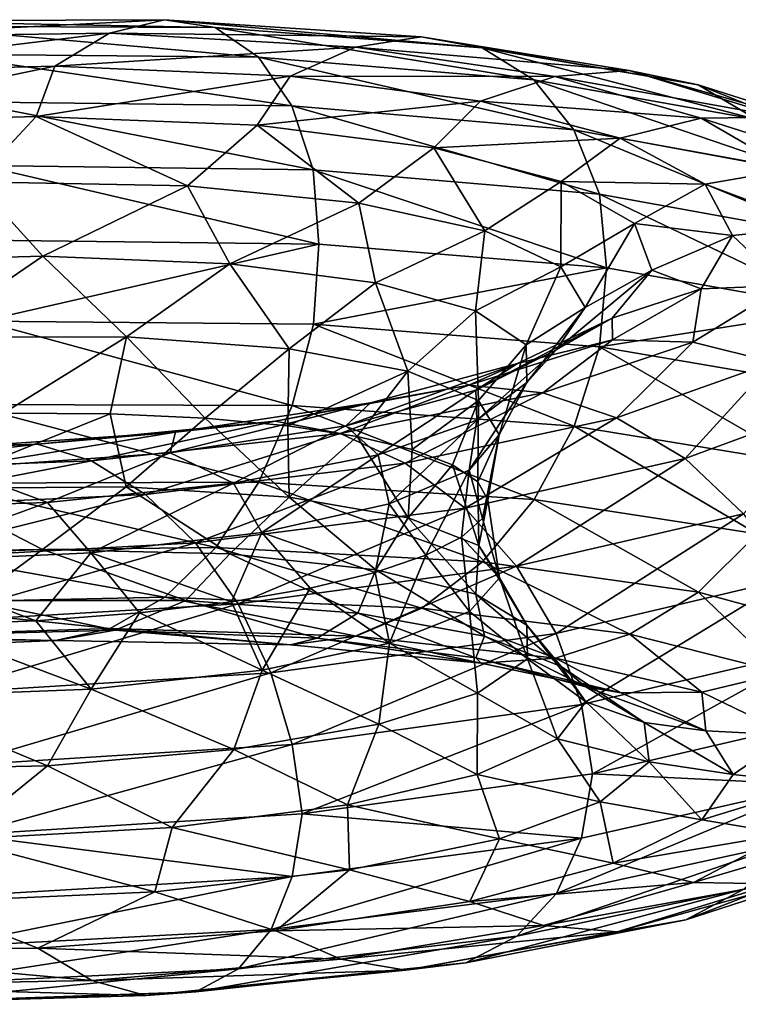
# Model space of a CAD drawing. Header units: metres. Extents: x -109 to 109, y -452 to 89.
# Tile 335 of 656: x 9.61 to 15.58, y -131.8 to -123.62. Entities that reach past the tile are written whole.
import ezdxf

# ---------------------------------------------------------------- set-up
doc = ezdxf.new("R2010")
doc.units = ezdxf.units.M
doc.layers.add('solid_K244270000C71_000_01', color=7, linetype='CONTINUOUS')

msp = doc.modelspace()

# ---------------------------------------------------------------- linework, layer by layer
at = {"layer": 'solid_K244270000C71_000_01'}
for points in [[(7.989705, -123.768234, 873.507446), (8.34089, -123.633713, 874.120483), (10.812059, -123.624077, 872.30304)], [(10.356828, -123.736084, 871.757751), (7.989705, -123.768234, 873.507446), (10.812059, -123.624077, 872.30304)], [(10.812059, -123.624077, 872.30304), (8.34089, -123.633713, 874.120483), (11.234487, -123.68808, 872.871277)], [(8.34089, -123.633713, 874.120483), (8.666769, -123.678452, 874.751648), (11.234487, -123.68808, 872.871277)], [(10.356828, -123.736084, 871.757751), (10.812059, -123.624077, 872.30304), (12.945612, -123.767754, 870.105774)], [(10.812059, -123.624077, 872.30304), (11.234487, -123.68808, 872.871277), (13.451397, -123.856522, 870.59613)], [(12.945612, -123.767754, 870.105774), (10.812059, -123.624077, 872.30304), (13.451397, -123.856522, 870.59613)], [(10.356828, -123.736084, 871.757751), (9.901761, -124.008949, 871.272461), (7.638646, -124.065018, 872.954407)], [(10.356828, -123.736084, 871.757751), (7.638646, -124.065018, 872.954407), (7.989705, -123.768234, 873.507446)], [(8.666769, -123.678452, 874.751648), (8.944007, -123.911217, 875.359436), (11.593863, -123.935265, 873.425476)], [(11.234487, -123.68808, 872.871277), (8.666769, -123.678452, 874.751648), (11.593863, -123.935265, 873.425476)], [(12.400549, -123.850967, 869.644226), (9.901761, -124.008949, 871.272461), (10.356828, -123.736084, 871.757751)], [(12.400549, -123.850967, 869.644226), (10.356828, -123.736084, 871.757751), (12.945612, -123.767754, 870.105774)], [(11.234487, -123.68808, 872.871277), (11.593863, -123.935265, 873.425476), (13.88169, -124.122383, 871.083862)], [(13.451397, -123.856522, 870.59613), (11.234487, -123.68808, 872.871277), (13.88169, -124.122383, 871.083862)], [(12.400549, -123.850967, 869.644226), (12.945612, -123.767754, 870.105774), (14.672877, -124.045753, 867.589294)], [(12.945612, -123.767754, 870.105774), (13.451397, -123.856522, 870.59613), (15.246146, -124.164093, 867.989197)], [(14.672877, -124.045753, 867.589294), (12.945612, -123.767754, 870.105774), (15.246146, -124.164093, 867.989197)], [(8.944007, -123.911217, 875.359436), (9.157751, -124.307671, 875.906067), (11.870933, -124.340607, 873.930725)], [(11.593863, -123.935265, 873.425476), (8.944007, -123.911217, 875.359436), (11.870933, -124.340607, 873.930725)], [(12.400549, -123.850967, 869.644226), (11.855683, -124.093346, 869.242615), (9.901761, -124.008949, 871.272461)], [(14.055089, -124.094666, 867.224915), (11.855683, -124.093346, 869.242615), (12.400549, -123.850967, 869.644226)], [(14.055089, -124.094666, 867.224915), (12.400549, -123.850967, 869.644226), (14.672877, -124.045753, 867.589294)], [(13.451397, -123.856522, 870.59613), (13.88169, -124.122383, 871.083862), (15.73385, -124.452393, 868.399597)], [(15.246146, -124.164093, 867.989197), (13.451397, -123.856522, 870.59613), (15.73385, -124.452393, 868.399597)], [(11.593863, -123.935265, 873.425476), (11.870933, -124.340607, 873.930725), (14.213433, -124.539406, 871.537598)], [(13.88169, -124.122383, 871.083862), (11.593863, -123.935265, 873.425476), (14.213433, -124.539406, 871.537598)], [(7.600089, -124.489326, 872.319031), (7.638646, -124.065018, 872.954407), (9.901761, -124.008949, 871.272461)], [(9.745215, -124.42749, 870.644287), (7.600089, -124.489326, 872.319031), (9.901761, -124.008949, 871.272461)], [(9.745215, -124.42749, 870.644287), (9.901761, -124.008949, 871.272461), (11.855683, -124.093346, 869.242615)], [(14.055089, -124.094666, 867.224915), (14.672877, -124.045753, 867.589294), (15.942776, -124.432686, 864.828674)], [(14.672877, -124.045753, 867.589294), (15.246146, -124.164093, 867.989197), (16.56566, -124.584534, 865.12854)], [(15.942776, -124.432686, 864.828674), (14.672877, -124.045753, 867.589294), (16.56566, -124.584534, 865.12854)], [(11.581921, -124.499451, 868.63855), (9.745215, -124.42749, 870.644287), (11.855683, -124.093346, 869.242615)], [(11.581921, -124.499451, 868.63855), (11.855683, -124.093346, 869.242615), (13.437525, -124.300797, 866.920227)], [(14.055089, -124.094666, 867.224915), (13.437525, -124.300797, 866.920227), (11.855683, -124.093346, 869.242615)], [(15.27152, -124.442825, 864.571777), (13.437525, -124.300797, 866.920227), (14.055089, -124.094666, 867.224915)], [(13.88169, -124.122383, 871.083862), (14.213433, -124.539406, 871.537598), (16.109858, -124.883583, 868.793274)], [(15.73385, -124.452393, 868.399597), (13.88169, -124.122383, 871.083862), (16.109858, -124.883583, 868.793274)], [(15.27152, -124.442825, 864.571777), (14.055089, -124.094666, 867.224915), (15.942776, -124.432686, 864.828674)], [(15.246146, -124.164093, 867.989197), (15.73385, -124.452393, 868.399597), (17.095573, -124.898323, 865.453308)], [(16.56566, -124.584534, 865.12854), (15.246146, -124.164093, 867.989197), (17.095573, -124.898323, 865.453308)], [(9.157751, -124.307671, 875.906067), (9.295281, -124.834389, 876.354553), (12.049211, -124.87027, 874.352478)], [(11.870933, -124.340607, 873.930725), (9.157751, -124.307671, 875.906067), (12.049211, -124.87027, 874.352478)], [(13.051172, -124.687477, 866.357849), (11.581921, -124.499451, 868.63855), (13.437525, -124.300797, 866.920227)], [(13.051172, -124.687477, 866.357849), (13.437525, -124.300797, 866.920227), (14.600507, -124.608063, 864.374146)], [(15.27152, -124.442825, 864.571777), (14.600507, -124.608063, 864.374146), (13.437525, -124.300797, 866.920227)], [(11.870933, -124.340607, 873.930725), (12.049211, -124.87027, 874.352478), (14.426891, -125.073227, 871.925842)], [(14.213433, -124.539406, 871.537598), (11.870933, -124.340607, 873.930725), (14.426891, -125.073227, 871.925842)], [(9.238918, -124.970169, 870.517395), (7.600089, -124.489326, 872.319031), (9.745215, -124.42749, 870.644287)], [(11.00293, -125.004066, 868.633972), (9.238918, -124.970169, 870.517395), (9.745215, -124.42749, 870.644287)], [(11.00293, -125.004066, 868.633972), (9.745215, -124.42749, 870.644287), (11.581921, -124.499451, 868.63855)], [(16.008253, -124.868843, 861.76001), (14.600507, -124.608063, 864.374146), (15.27152, -124.442825, 864.571777)], [(15.27152, -124.442825, 864.571777), (15.942776, -124.432686, 864.828674), (16.711893, -124.900795, 861.902649)], [(16.008253, -124.868843, 861.76001), (15.27152, -124.442825, 864.571777), (16.711893, -124.900795, 861.902649)], [(12.428777, -125.147263, 866.489075), (11.00293, -125.004066, 868.633972), (11.581921, -124.499451, 868.63855)], [(12.428777, -125.147263, 866.489075), (11.581921, -124.499451, 868.63855), (13.051172, -124.687477, 866.357849)], [(14.213433, -124.539406, 871.537598), (14.426891, -125.073227, 871.925842), (16.351795, -125.422668, 869.142395)], [(16.109858, -124.883583, 868.793274), (14.213433, -124.539406, 871.537598), (16.351795, -125.422668, 869.142395)], [(14.10834, -124.968582, 863.870117), (13.051172, -124.687477, 866.357849), (14.600507, -124.608063, 864.374146)], [(14.10834, -124.968582, 863.870117), (14.600507, -124.608063, 864.374146), (15.30487, -124.989731, 861.676392)], [(16.008253, -124.868843, 861.76001), (15.30487, -124.989731, 861.676392), (14.600507, -124.608063, 864.374146)], [(13.475063, -125.379059, 864.14447), (12.428777, -125.147263, 866.489075), (13.051172, -124.687477, 866.357849)], [(13.475063, -125.379059, 864.14447), (13.051172, -124.687477, 866.357849), (14.10834, -124.968582, 863.870117)], [(9.295281, -124.834389, 876.354553), (9.321997, -125.456795, 876.680908), (12.093849, -125.488121, 874.671875)], [(12.049211, -124.87027, 874.352478), (9.295281, -124.834389, 876.354553), (12.093849, -125.488121, 874.671875)], [(12.049211, -124.87027, 874.352478), (12.093849, -125.488121, 874.671875), (14.484621, -125.685883, 872.238586)], [(14.426891, -125.073227, 871.925842), (12.049211, -124.87027, 874.352478), (14.484621, -125.685883, 872.238586)], [(16.245913, -125.342354, 858.87207), (15.30487, -124.989731, 861.676392), (16.008253, -124.868843, 861.76001)], [(9.80147, -125.588409, 869.568298), (7.949234, -125.63868, 871.237488), (9.238918, -124.970169, 870.517395)], [(9.80147, -125.588409, 869.568298), (9.238918, -124.970169, 870.517395), (11.00293, -125.004066, 868.633972)], [(14.106678, -125.676888, 861.664612), (13.475063, -125.379059, 864.14447), (14.10834, -124.968582, 863.870117)], [(14.106678, -125.676888, 861.664612), (14.10834, -124.968582, 863.870117), (14.717117, -125.317642, 861.246277)], [(14.717117, -125.317642, 861.246277), (14.10834, -124.968582, 863.870117), (15.30487, -124.989731, 861.676392)], [(11.355661, -125.650887, 867.62085), (9.80147, -125.588409, 869.568298), (11.00293, -125.004066, 868.633972)], [(11.355661, -125.650887, 867.62085), (11.00293, -125.004066, 868.633972), (12.428777, -125.147263, 866.489075)], [(14.717117, -125.317642, 861.246277), (15.30487, -124.989731, 861.676392), (15.532085, -125.416801, 858.905701)], [(16.245913, -125.342354, 858.87207), (15.532085, -125.416801, 858.905701), (15.30487, -124.989731, 861.676392)], [(14.426891, -125.073227, 871.925842), (14.484621, -125.685883, 872.238586), (16.423031, -126.029953, 869.444031)], [(16.351795, -125.422668, 869.142395), (14.426891, -125.073227, 871.925842), (16.423031, -126.029953, 869.444031)], [(12.566332, -125.808716, 865.44928), (11.355661, -125.650887, 867.62085), (12.428777, -125.147263, 866.489075)], [(12.566332, -125.808716, 865.44928), (12.428777, -125.147263, 866.489075), (13.475063, -125.379059, 864.14447)], [(13.395955, -126.041458, 863.11377), (12.566332, -125.808716, 865.44928), (13.475063, -125.379059, 864.14447)], [(13.395955, -126.041458, 863.11377), (13.475063, -125.379059, 864.14447), (14.106678, -125.676888, 861.664612)], [(14.30752, -126.014992, 859.120117), (14.106678, -125.676888, 861.664612), (14.717117, -125.317642, 861.246277)], [(14.30752, -126.014992, 859.120117), (14.717117, -125.317642, 861.246277), (14.861637, -125.70607, 858.563782)], [(14.861637, -125.70607, 858.563782), (14.717117, -125.317642, 861.246277), (15.532085, -125.416801, 858.905701)], [(15.973841, -125.83123, 855.991821), (15.532085, -125.416801, 858.905701), (16.245913, -125.342354, 858.87207)], [(12.093849, -125.488121, 874.671875), (9.321997, -125.456795, 876.680908), (9.296228, -126.129684, 876.815857)], [(14.861637, -125.70607, 858.563782), (15.532085, -125.416801, 858.905701), (15.271969, -125.858597, 856.142212)], [(15.973841, -125.83123, 855.991821), (15.271969, -125.858597, 856.142212), (15.532085, -125.416801, 858.905701)], [(12.093849, -125.488121, 874.671875), (9.296228, -126.129684, 876.815857), (12.050437, -126.152901, 874.813416)], [(14.484621, -125.685883, 872.238586), (12.093849, -125.488121, 874.671875), (12.050437, -126.152901, 874.813416)], [(8.81601, -126.261284, 870.37793), (7.949234, -125.63868, 871.237488), (9.80147, -125.588409, 869.568298)], [(10.495859, -126.258362, 868.560303), (8.81601, -126.261284, 870.37793), (9.80147, -125.588409, 869.568298)], [(10.495859, -126.258362, 868.560303), (9.80147, -125.588409, 869.568298), (11.355661, -125.650887, 867.62085)], [(11.849174, -126.358772, 866.491882), (10.495859, -126.258362, 868.560303), (11.355661, -125.650887, 867.62085)], [(11.849174, -126.358772, 866.491882), (11.355661, -125.650887, 867.62085), (12.566332, -125.808716, 865.44928)], [(14.484621, -125.685883, 872.238586), (12.050437, -126.152901, 874.813416), (14.42836, -126.340515, 872.385315)], [(13.819112, -126.326408, 860.678589), (13.395955, -126.041458, 863.11377), (14.106678, -125.676888, 861.664612)], [(13.819112, -126.326408, 860.678589), (14.106678, -125.676888, 861.664612), (14.30752, -126.014992, 859.120117)], [(14.068547, -126.366211, 856.582642), (14.861637, -125.70607, 858.563782), (14.533781, -126.103935, 855.900818)], [(14.068547, -126.366211, 856.582642), (14.30752, -126.014992, 859.120117), (14.861637, -125.70607, 858.563782)], [(16.423031, -126.029953, 869.444031), (14.484621, -125.685883, 872.238586), (14.42836, -126.340515, 872.385315)], [(14.533781, -126.103935, 855.900818), (14.861637, -125.70607, 858.563782), (15.271969, -125.858597, 856.142212)], [(12.836029, -126.542709, 864.232727), (11.849174, -126.358772, 866.491882), (12.566332, -125.808716, 865.44928)], [(12.836029, -126.542709, 864.232727), (12.566332, -125.808716, 865.44928), (13.395955, -126.041458, 863.11377)], [(14.533781, -126.103935, 855.900818), (15.271969, -125.858597, 856.142212), (14.534871, -126.28389, 853.464966)], [(15.202868, -126.302788, 853.201782), (14.534871, -126.28389, 853.464966), (15.271969, -125.858597, 856.142212)], [(15.202868, -126.302788, 853.201782), (15.271969, -125.858597, 856.142212), (15.973841, -125.83123, 855.991821)], [(15.202868, -126.302788, 853.201782), (15.973841, -125.83123, 855.991821), (15.871106, -126.467651, 852.996277)], [(13.422963, -126.788605, 861.84552), (12.836029, -126.542709, 864.232727), (13.395955, -126.041458, 863.11377)], [(13.422963, -126.788605, 861.84552), (13.395955, -126.041458, 863.11377), (13.819112, -126.326408, 860.678589)], [(13.824438, -126.638336, 858.212158), (13.819112, -126.326408, 860.678589), (14.30752, -126.014992, 859.120117)], [(13.824438, -126.638336, 858.212158), (14.30752, -126.014992, 859.120117), (14.068547, -126.366211, 856.582642)], [(16.423031, -126.029953, 869.444031), (14.42836, -126.340515, 872.385315), (16.35346, -126.672363, 869.599426)], [(13.399144, -126.702858, 854.122742), (14.533781, -126.103935, 855.900818), (13.747112, -126.480797, 853.333984)], [(13.399144, -126.702858, 854.122742), (14.068547, -126.366211, 856.582642), (14.533781, -126.103935, 855.900818)], [(13.747112, -126.480797, 853.333984), (14.533781, -126.103935, 855.900818), (14.534871, -126.28389, 853.464966)], [(9.296228, -126.129684, 876.815857), (9.159523, -126.821396, 876.801208), (11.87323, -126.830063, 874.825256)], [(12.050437, -126.152901, 874.813416), (9.296228, -126.129684, 876.815857), (11.87323, -126.830063, 874.825256)], [(12.050437, -126.152901, 874.813416), (11.87323, -126.830063, 874.825256), (14.216184, -126.999451, 872.429443)], [(14.42836, -126.340515, 872.385315), (12.050437, -126.152901, 874.813416), (14.216184, -126.999451, 872.429443)], [(10.495859, -126.258362, 868.560303), (9.475622, -126.893066, 869.824341), (8.81601, -126.261284, 870.37793)], [(10.495859, -126.258362, 868.560303), (10.361822, -126.897514, 868.803162), (9.475622, -126.893066, 869.824341)], [(10.495859, -126.258362, 868.560303), (11.151193, -126.933121, 867.704224), (10.361822, -126.897514, 868.803162)], [(11.849174, -126.358772, 866.491882), (11.151193, -126.933121, 867.704224), (10.495859, -126.258362, 868.560303)], [(13.747112, -126.480797, 853.333984), (14.534871, -126.28389, 853.464966), (13.342802, -126.660843, 850.951477)], [(13.956013, -126.723671, 850.583069), (13.342802, -126.660843, 850.951477), (14.534871, -126.28389, 853.464966)], [(13.956013, -126.723671, 850.583069), (14.534871, -126.28389, 853.464966), (15.202868, -126.302788, 853.201782)], [(11.849174, -126.358772, 866.491882), (11.838449, -126.996956, 866.53418), (11.151193, -126.933121, 867.704224)], [(12.836029, -126.542709, 864.232727), (11.838449, -126.996956, 866.53418), (11.849174, -126.358772, 866.491882)], [(13.409283, -126.951256, 855.782532), (14.068547, -126.366211, 856.582642), (13.399144, -126.702858, 854.122742)], [(13.409283, -126.951256, 855.782532), (13.824438, -126.638336, 858.212158), (14.068547, -126.366211, 856.582642)], [(13.594919, -127.071785, 859.398926), (13.422963, -126.788605, 861.84552), (13.819112, -126.326408, 860.678589)], [(13.594919, -127.071785, 859.398926), (13.819112, -126.326408, 860.678589), (13.824438, -126.638336, 858.212158)], [(13.956013, -126.723671, 850.583069), (15.202868, -126.302788, 853.201782), (14.569446, -126.930374, 850.272034)], [(14.42836, -126.340515, 872.385315), (14.216184, -126.999451, 872.429443), (16.112974, -127.309906, 869.680603)], [(16.35346, -126.672363, 869.599426), (14.42836, -126.340515, 872.385315), (16.112974, -127.309906, 869.680603)], [(15.202868, -126.302788, 853.201782), (15.871106, -126.467651, 852.996277), (14.569446, -126.930374, 850.272034)], [(12.318913, -126.996735, 851.809937), (13.747112, -126.480797, 853.333984), (12.524162, -126.805725, 850.938599)], [(12.318913, -126.996735, 851.809937), (13.399144, -126.702858, 854.122742), (13.747112, -126.480797, 853.333984)], [(12.524162, -126.805725, 850.938599), (13.747112, -126.480797, 853.333984), (13.342802, -126.660843, 850.951477)], [(14.569446, -126.930374, 850.272034), (15.871106, -126.467651, 852.996277), (15.138674, -127.270424, 850.042419)], [(15.871106, -126.467651, 852.996277), (16.49119, -126.771309, 852.865051), (15.138674, -127.270424, 850.042419)], [(12.836029, -126.542709, 864.232727), (12.414091, -127.085564, 865.307007), (11.838449, -126.996956, 866.53418)], [(12.836029, -126.542709, 864.232727), (12.870535, -127.195183, 864.036499), (12.414091, -127.085564, 865.307007)], [(13.422963, -126.788605, 861.84552), (12.870535, -127.195183, 864.036499), (12.836029, -126.542709, 864.232727)], [(12.524162, -126.805725, 850.938599), (13.342802, -126.660843, 850.951477), (11.732913, -126.959366, 848.672363)], [(12.272137, -127.062401, 848.209595), (11.732913, -126.959366, 848.672363), (13.342802, -126.660843, 850.951477)], [(12.272137, -127.062401, 848.209595), (13.342802, -126.660843, 850.951477), (13.956013, -126.723671, 850.583069)], [(13.343598, -127.366318, 856.962463), (13.824438, -126.638336, 858.212158), (13.409283, -126.951256, 855.782532)], [(13.343598, -127.366318, 856.962463), (13.594919, -127.071785, 859.398926), (13.824438, -126.638336, 858.212158)], [(12.272137, -127.062401, 848.209595), (13.956013, -126.723671, 850.583069), (12.811555, -127.307404, 847.803894)], [(12.58929, -127.238731, 853.456543), (13.399144, -126.702858, 854.122742), (12.318913, -126.996735, 851.809937)], [(12.58929, -127.238731, 853.456543), (13.409283, -126.951256, 855.782532), (13.399144, -126.702858, 854.122742)], [(13.956013, -126.723671, 850.583069), (14.569446, -126.930374, 850.272034), (12.811555, -127.307404, 847.803894)], [(15.138674, -127.270424, 850.042419), (16.49119, -126.771309, 852.865051), (15.62294, -127.728477, 849.913635)], [(9.159523, -126.821396, 876.801208), (8.946478, -127.474335, 876.628235), (11.597066, -127.464645, 874.693665)], [(11.87323, -126.830063, 874.825256), (9.159523, -126.821396, 876.801208), (11.597066, -127.464645, 874.693665)], [(10.860699, -127.221115, 849.707458), (12.524162, -126.805725, 850.938599), (10.905019, -127.050011, 848.781738)], [(10.860699, -127.221115, 849.707458), (12.318913, -126.996735, 851.809937), (12.524162, -126.805725, 850.938599)], [(10.905019, -127.050011, 848.781738), (12.524162, -126.805725, 850.938599), (11.732913, -126.959366, 848.672363)], [(11.87323, -126.830063, 874.825256), (11.597066, -127.464645, 874.693665), (13.885524, -127.610901, 872.348511)], [(14.216184, -126.999451, 872.429443), (11.87323, -126.830063, 874.825256), (13.885524, -127.610901, 872.348511)], [(13.422963, -126.788605, 861.84552), (13.205156, -127.322517, 862.728149), (12.870535, -127.195183, 864.036499)], [(13.422963, -126.788605, 861.84552), (13.415159, -127.463379, 861.394653), (13.205156, -127.322517, 862.728149)], [(13.594919, -127.071785, 859.398926), (13.415159, -127.463379, 861.394653), (13.422963, -126.788605, 861.84552)], [(8.814192, -127.518768, 870.832947), (9.475622, -126.893066, 869.824341), (10.361822, -126.897514, 868.803162)], [(10.495024, -127.504196, 869.01532), (8.814192, -127.518768, 870.832947), (10.361822, -126.897514, 868.803162)], [(10.495024, -127.504196, 869.01532), (10.361822, -126.897514, 868.803162), (11.151193, -126.933121, 867.704224)], [(11.849241, -127.591438, 866.946045), (10.495024, -127.504196, 869.01532), (11.151193, -126.933121, 867.704224)], [(11.849241, -127.591438, 866.946045), (11.151193, -126.933121, 867.704224), (11.838449, -126.996956, 866.53418)], [(12.811555, -127.307404, 847.803894), (14.569446, -126.930374, 850.272034), (13.312102, -127.680779, 847.486023)], [(14.569446, -126.930374, 850.272034), (15.138674, -127.270424, 850.042419), (13.312102, -127.680779, 847.486023)], [(10.905019, -127.050011, 848.781738), (11.732913, -126.959366, 848.672363), (9.756726, -127.151138, 846.691528)], [(10.205128, -127.289307, 846.148132), (9.756726, -127.151138, 846.691528), (11.732913, -126.959366, 848.672363)], [(10.205128, -127.289307, 846.148132), (11.732913, -126.959366, 848.672363), (12.272137, -127.062401, 848.209595)], [(11.386225, -127.474213, 851.299072), (12.318913, -126.996735, 851.809937), (10.860699, -127.221115, 849.707458)], [(11.386225, -127.474213, 851.299072), (12.58929, -127.238731, 853.456543), (12.318913, -126.996735, 851.809937)], [(11.849241, -127.591438, 866.946045), (11.838449, -126.996956, 866.53418), (12.414091, -127.085564, 865.307007)], [(12.679125, -127.64576, 854.604553), (13.409283, -126.951256, 855.782532), (12.58929, -127.238731, 853.456543)], [(12.679125, -127.64576, 854.604553), (13.343598, -127.366318, 856.962463), (13.409283, -126.951256, 855.782532)], [(14.216184, -126.999451, 872.429443), (13.885524, -127.610901, 872.348511), (15.738196, -127.894051, 869.658203)], [(16.112974, -127.309906, 869.680603), (14.216184, -126.999451, 872.429443), (15.738196, -127.894051, 869.658203)], [(8.940659, -127.186195, 846.92511), (10.905019, -127.050011, 848.781738), (9.756726, -127.151138, 846.691528)], [(9.070429, -127.350891, 847.872437), (10.905019, -127.050011, 848.781738), (8.940659, -127.186195, 846.92511)], [(9.070429, -127.350891, 847.872437), (10.860699, -127.221115, 849.707458), (10.905019, -127.050011, 848.781738)], [(10.205128, -127.289307, 846.148132), (12.272137, -127.062401, 848.209595), (10.653691, -127.567802, 845.66156)], [(12.272137, -127.062401, 848.209595), (12.811555, -127.307404, 847.803894), (10.653691, -127.567802, 845.66156)], [(12.836886, -127.761063, 864.685242), (11.849241, -127.591438, 866.946045), (12.414091, -127.085564, 865.307007)], [(12.836886, -127.761063, 864.685242), (12.414091, -127.085564, 865.307007), (12.870535, -127.195183, 864.036499)], [(13.343598, -127.366318, 856.962463), (13.453945, -127.766975, 858.713684), (13.594919, -127.071785, 859.398926)], [(13.594919, -127.071785, 859.398926), (13.498318, -127.612915, 860.053162), (13.415159, -127.463379, 861.394653)], [(13.594919, -127.071785, 859.398926), (13.453945, -127.766975, 858.713684), (13.498318, -127.612915, 860.053162)], [(8.940659, -127.186195, 846.92511), (9.756726, -127.151138, 846.691528), (7.474267, -127.210518, 845.064026)], [(7.81777, -127.377556, 844.456238), (7.474267, -127.210518, 845.064026), (9.756726, -127.151138, 846.691528)], [(7.81777, -127.377556, 844.456238), (9.756726, -127.151138, 846.691528), (10.205128, -127.289307, 846.148132)], [(9.839114, -127.63343, 849.367004), (10.860699, -127.221115, 849.707458), (9.070429, -127.350891, 847.872437)], [(9.839114, -127.63343, 849.367004), (11.386225, -127.474213, 851.299072), (10.860699, -127.221115, 849.707458)], [(11.620774, -127.883171, 852.392456), (12.58929, -127.238731, 853.456543), (11.386225, -127.474213, 851.299072)], [(11.620774, -127.883171, 852.392456), (12.679125, -127.64576, 854.604553), (12.58929, -127.238731, 853.456543)], [(12.836886, -127.761063, 864.685242), (12.870535, -127.195183, 864.036499), (13.205156, -127.322517, 862.728149)], [(7.81777, -127.377556, 844.456238), (10.205128, -127.289307, 846.148132), (8.161398, -127.683563, 843.905151)], [(10.205128, -127.289307, 846.148132), (10.653691, -127.567802, 845.66156), (8.161398, -127.683563, 843.905151)], [(10.653691, -127.567802, 845.66156), (12.811555, -127.307404, 847.803894), (11.069932, -127.970329, 845.268372)], [(12.811555, -127.307404, 847.803894), (13.312102, -127.680779, 847.486023), (11.069932, -127.970329, 845.268372)], [(13.42446, -127.991875, 862.296021), (12.836886, -127.761063, 864.685242), (13.205156, -127.322517, 862.728149)], [(13.42446, -127.991875, 862.296021), (13.205156, -127.322517, 862.728149), (13.415159, -127.463379, 861.394653)], [(13.312102, -127.680779, 847.486023), (15.138674, -127.270424, 850.042419), (13.73794, -128.164505, 847.281738)], [(15.138674, -127.270424, 850.042419), (15.62294, -127.728477, 849.913635), (13.73794, -128.164505, 847.281738)], [(7.993243, -127.69278, 847.713501), (9.839114, -127.63343, 849.367004), (9.070429, -127.350891, 847.872437)], [(12.679125, -127.64576, 854.604553), (12.983913, -128.073151, 856.070251), (13.343598, -127.366318, 856.962463)], [(13.343598, -127.366318, 856.962463), (12.983913, -128.073151, 856.070251), (13.28202, -127.9217, 857.383423)], [(13.343598, -127.366318, 856.962463), (13.28202, -127.9217, 857.383423), (13.453945, -127.766975, 858.713684)], [(8.946478, -127.474335, 876.628235), (8.66981, -128.039215, 876.304443), (11.23843, -128.008621, 874.423706)], [(9.799794, -128.024033, 870.452026), (8.814192, -127.518768, 870.832947), (10.495024, -127.504196, 869.01532)], [(11.597066, -127.464645, 874.693665), (8.946478, -127.474335, 876.628235), (11.23843, -128.008621, 874.423706)], [(11.355639, -128.062408, 868.503479), (9.799794, -128.024033, 870.452026), (10.495024, -127.504196, 869.01532)], [(10.201664, -128.053192, 850.386963), (11.386225, -127.474213, 851.299072), (9.839114, -127.63343, 849.367004)], [(10.201664, -128.053192, 850.386963), (11.620774, -127.883171, 852.392456), (11.386225, -127.474213, 851.299072)], [(11.355639, -128.062408, 868.503479), (10.495024, -127.504196, 869.01532), (11.849241, -127.591438, 866.946045)], [(11.597066, -127.464645, 874.693665), (11.23843, -128.008621, 874.423706), (13.456119, -128.128357, 872.144775)], [(13.885524, -127.610901, 872.348511), (11.597066, -127.464645, 874.693665), (13.456119, -128.128357, 872.144775)], [(13.42446, -127.991875, 862.296021), (13.415159, -127.463379, 861.394653), (13.498318, -127.612915, 860.053162)], [(9.799794, -128.024033, 870.452026), (7.945769, -128.095108, 872.120605), (8.814192, -127.518768, 870.832947)], [(8.161398, -127.683563, 843.905151), (10.653691, -127.567802, 845.66156), (8.480265, -128.110062, 843.452026)], [(10.653691, -127.567802, 845.66156), (11.069932, -127.970329, 845.268372), (8.480265, -128.110062, 843.452026)], [(12.567732, -128.193481, 866.329285), (11.355639, -128.062408, 868.503479), (11.849241, -127.591438, 866.946045)], [(12.567732, -128.193481, 866.329285), (11.849241, -127.591438, 866.946045), (12.836886, -127.761063, 864.685242)], [(8.466522, -128.131851, 848.643372), (9.839114, -127.63343, 849.367004), (7.993243, -127.69278, 847.713501)], [(8.466522, -128.131851, 848.643372), (10.201664, -128.053192, 850.386963), (9.839114, -127.63343, 849.367004)], [(11.620774, -127.883171, 852.392456), (12.562754, -128.216385, 854.789673), (12.679125, -127.64576, 854.604553)], [(12.679125, -127.64576, 854.604553), (12.562754, -128.216385, 854.789673), (12.983913, -128.073151, 856.070251)], [(13.596879, -128.259644, 859.846985), (13.42446, -127.991875, 862.296021), (13.498318, -127.612915, 860.053162)], [(13.596879, -128.259644, 859.846985), (13.498318, -127.612915, 860.053162), (13.453945, -127.766975, 858.713684)], [(13.885524, -127.610901, 872.348511), (13.456119, -128.128357, 872.144775), (15.251497, -128.380112, 869.530945)], [(15.738196, -127.894051, 869.658203), (13.885524, -127.610901, 872.348511), (15.251497, -128.380112, 869.530945)], [(11.069932, -127.970329, 845.268372), (13.312102, -127.680779, 847.486023), (11.424045, -128.476547, 844.999695)], [(13.312102, -127.680779, 847.486023), (13.73794, -128.164505, 847.281738), (11.424045, -128.476547, 844.999695)], [(13.73794, -128.164505, 847.281738), (15.62294, -127.728477, 849.913635), (14.066248, -128.721832, 847.196777)], [(15.62294, -127.728477, 849.913635), (15.996297, -128.269058, 849.887512), (14.066248, -128.721832, 847.196777)], [(13.398497, -128.397537, 863.98999), (12.567732, -128.193481, 866.329285), (12.836886, -127.761063, 864.685242)], [(13.398497, -128.397537, 863.98999), (12.836886, -127.761063, 864.685242), (13.42446, -127.991875, 862.296021)], [(13.596879, -128.259644, 859.846985), (13.453945, -127.766975, 858.713684), (13.28202, -127.9217, 857.383423)], [(10.201664, -128.053192, 850.386963), (11.368229, -128.459412, 852.378235), (11.620774, -127.883171, 852.392456)], [(11.620774, -127.883171, 852.392456), (11.368229, -128.459412, 852.378235), (12.023317, -128.346405, 853.557068)], [(11.620774, -127.883171, 852.392456), (12.023317, -128.346405, 853.557068), (12.562754, -128.216385, 854.789673)], [(13.34583, -128.538864, 857.407959), (13.28202, -127.9217, 857.383423), (12.983913, -128.073151, 856.070251)], [(13.34583, -128.538864, 857.407959), (13.596879, -128.259644, 859.846985), (13.28202, -127.9217, 857.383423)], [(15.738196, -127.894051, 869.658203), (15.251497, -128.380112, 869.530945), (16.571474, -128.739288, 866.661011)], [(8.480265, -128.110062, 843.452026), (11.069932, -127.970329, 845.268372), (8.751537, -128.634766, 843.132141)], [(11.069932, -127.970329, 845.268372), (11.424045, -128.476547, 844.999695), (8.751537, -128.634766, 843.132141)], [(13.822449, -128.652664, 861.550171), (13.398497, -128.397537, 863.98999), (13.42446, -127.991875, 862.296021)], [(13.822449, -128.652664, 861.550171), (13.42446, -127.991875, 862.296021), (13.596879, -128.259644, 859.846985)], [(9.220275, -128.449097, 871.787598), (7.945769, -128.095108, 872.120605), (9.799794, -128.024033, 870.452026)], [(8.66981, -128.039215, 876.304443), (8.344313, -128.47316, 875.843811), (10.816497, -128.420258, 874.026428)], [(8.466522, -128.131851, 848.643372), (9.743022, -128.617798, 850.225403), (10.201664, -128.053192, 850.386963)], [(11.23843, -128.008621, 874.423706), (8.66981, -128.039215, 876.304443), (10.816497, -128.420258, 874.026428)], [(10.989326, -128.448914, 869.905579), (9.220275, -128.449097, 871.787598), (9.799794, -128.024033, 870.452026)], [(10.201664, -128.053192, 850.386963), (9.743022, -128.617798, 850.225403), (10.604398, -128.551315, 851.262939)], [(10.989326, -128.448914, 869.905579), (9.799794, -128.024033, 870.452026), (11.355639, -128.062408, 868.503479)], [(10.201664, -128.053192, 850.386963), (10.604398, -128.551315, 851.262939), (11.368229, -128.459412, 852.378235)], [(11.23843, -128.008621, 874.423706), (10.816497, -128.420258, 874.026428), (12.950925, -128.511627, 871.825562)], [(12.420247, -128.553787, 867.759155), (10.989326, -128.448914, 869.905579), (11.355639, -128.062408, 868.503479)], [(13.456119, -128.128357, 872.144775), (11.23843, -128.008621, 874.423706), (12.950925, -128.511627, 871.825562)], [(12.420247, -128.553787, 867.759155), (11.355639, -128.062408, 868.503479), (12.567732, -128.193481, 866.329285)], [(12.681429, -128.803497, 855.047607), (12.983913, -128.073151, 856.070251), (12.562754, -128.216385, 854.789673)], [(12.681429, -128.803497, 855.047607), (13.34583, -128.538864, 857.407959), (12.983913, -128.073151, 856.070251)], [(8.466522, -128.131851, 848.643372), (8.791592, -128.655136, 849.273071), (9.743022, -128.617798, 850.225403)], [(11.424045, -128.476547, 844.999695), (13.73794, -128.164505, 847.281738), (11.697056, -129.048553, 844.864685)], [(13.73794, -128.164505, 847.281738), (14.066248, -128.721832, 847.196777), (11.697056, -129.048553, 844.864685)], [(13.456119, -128.128357, 872.144775), (12.950925, -128.511627, 871.825562), (14.678899, -128.729675, 869.302185)], [(15.251497, -128.380112, 869.530945), (13.456119, -128.128357, 872.144775), (14.678899, -128.729675, 869.302185)], [(12.681429, -128.803497, 855.047607), (12.562754, -128.216385, 854.789673), (12.023317, -128.346405, 853.557068)], [(13.471484, -128.744064, 865.410522), (12.420247, -128.553787, 867.759155), (12.567732, -128.193481, 866.329285)], [(13.471484, -128.744064, 865.410522), (12.567732, -128.193481, 866.329285), (13.398497, -128.397537, 863.98999)], [(13.828202, -128.934418, 859.078674), (13.596879, -128.259644, 859.846985), (13.34583, -128.538864, 857.407959)], [(13.828202, -128.934418, 859.078674), (13.822449, -128.652664, 861.550171), (13.596879, -128.259644, 859.846985)], [(14.066248, -128.721832, 847.196777), (15.996297, -128.269058, 849.887512), (14.277495, -129.311691, 847.232361)], [(15.996297, -128.269058, 849.887512), (16.236528, -128.851929, 849.961609), (14.277495, -129.311691, 847.232361)], [(11.622959, -129.027008, 852.833313), (12.023317, -128.346405, 853.557068), (11.368229, -128.459412, 852.378235)], [(11.622959, -129.027008, 852.833313), (12.681429, -128.803497, 855.047607), (12.023317, -128.346405, 853.557068)], [(14.107723, -128.998306, 862.924683), (13.398497, -128.397537, 863.98999), (13.822449, -128.652664, 861.550171)], [(14.107723, -128.998306, 862.924683), (13.471484, -128.744064, 865.410522), (13.398497, -128.397537, 863.98999)], [(15.251497, -128.380112, 869.530945), (14.678899, -128.729675, 869.302185), (15.949319, -129.050827, 866.532104)], [(16.571474, -128.739288, 866.661011), (15.251497, -128.380112, 869.530945), (15.949319, -129.050827, 866.532104)], [(8.344313, -128.47316, 875.843811), (7.993255, -128.756653, 875.283813), (10.361429, -128.681458, 873.53479)], [(10.816497, -128.420258, 874.026428), (8.344313, -128.47316, 875.843811), (10.361429, -128.681458, 873.53479)], [(10.403562, -128.696335, 871.542358), (8.41146, -128.746811, 873.29071), (9.220275, -128.449097, 871.787598)], [(8.751537, -128.634766, 843.132141), (11.424045, -128.476547, 844.999695), (8.960681, -129.218872, 842.957397)], [(11.424045, -128.476547, 844.999695), (11.697056, -129.048553, 844.864685), (8.960681, -129.218872, 842.957397)], [(10.403562, -128.696335, 871.542358), (9.220275, -128.449097, 871.787598), (10.989326, -128.448914, 869.905579)], [(10.816497, -128.420258, 874.026428), (10.361429, -128.681458, 873.53479), (12.406059, -128.744339, 871.418213)], [(12.082485, -128.761337, 869.493896), (10.403562, -128.696335, 871.542358), (10.989326, -128.448914, 869.905579)], [(11.622959, -129.027008, 852.833313), (11.368229, -128.459412, 852.378235), (10.604398, -128.551315, 851.262939)], [(12.950925, -128.511627, 871.825562), (10.816497, -128.420258, 874.026428), (12.406059, -128.744339, 871.418213)], [(12.082485, -128.761337, 869.493896), (10.989326, -128.448914, 869.905579), (12.420247, -128.553787, 867.759155)], [(10.203547, -129.184448, 850.826111), (10.604398, -128.551315, 851.262939), (9.743022, -128.617798, 850.225403)], [(10.203547, -129.184448, 850.826111), (11.622959, -129.027008, 852.833313), (10.604398, -128.551315, 851.262939)], [(13.399204, -128.924744, 867.201843), (12.082485, -128.761337, 869.493896), (12.420247, -128.553787, 867.759155)], [(12.950925, -128.511627, 871.825562), (12.406059, -128.744339, 871.418213), (14.061335, -128.928467, 868.992615)], [(13.399204, -128.924744, 867.201843), (12.420247, -128.553787, 867.759155), (13.471484, -128.744064, 865.410522)], [(13.413085, -129.217636, 856.643982), (13.34583, -128.538864, 857.407959), (12.681429, -128.803497, 855.047607)], [(14.678899, -128.729675, 869.302185), (12.950925, -128.511627, 871.825562), (14.061335, -128.928467, 868.992615)], [(13.413085, -129.217636, 856.643982), (13.828202, -128.934418, 859.078674), (13.34583, -128.538864, 857.407959)], [(8.46795, -129.252151, 849.081543), (10.203547, -129.184448, 850.826111), (8.791592, -128.655136, 849.273071)], [(10.203547, -129.184448, 850.826111), (9.743022, -128.617798, 850.225403), (8.791592, -128.655136, 849.273071)], [(14.312686, -129.291992, 860.372742), (13.822449, -128.652664, 861.550171), (13.828202, -128.934418, 859.078674)], [(14.312686, -129.291992, 860.372742), (14.107723, -128.998306, 862.924683), (13.822449, -128.652664, 861.550171)], [(10.361429, -128.681458, 873.53479), (7.993255, -128.756653, 875.283813), (9.906198, -128.78038, 872.987)], [(9.906198, -128.78038, 872.987), (8.41146, -128.746811, 873.29071), (10.403562, -128.696335, 871.542358)], [(10.361429, -128.681458, 873.53479), (9.906198, -128.78038, 872.987), (11.860996, -128.816467, 870.954834)], [(11.860996, -128.816467, 870.954834), (9.906198, -128.78038, 872.987), (10.403562, -128.696335, 871.542358)], [(12.406059, -128.744339, 871.418213), (10.361429, -128.681458, 873.53479), (11.860996, -128.816467, 870.954834)], [(11.860996, -128.816467, 870.954834), (10.403562, -128.696335, 871.542358), (12.082485, -128.761337, 869.493896)], [(11.697056, -129.048553, 844.864685), (14.066248, -128.721832, 847.196777), (11.872722, -129.644592, 844.867493)], [(14.066248, -128.721832, 847.196777), (14.277495, -129.311691, 847.232361), (11.872722, -129.644592, 844.867493)], [(14.678899, -128.729675, 869.302185), (14.061335, -128.928467, 868.992615), (15.278306, -129.211304, 866.330566)], [(15.949319, -129.050827, 866.532104), (14.678899, -128.729675, 869.302185), (15.278306, -129.211304, 866.330566)], [(9.906198, -128.78038, 872.987), (7.642069, -128.87645, 874.667725), (8.41146, -128.746811, 873.29071)], [(7.993255, -128.756653, 875.283813), (7.642069, -128.87645, 874.667725), (9.906198, -128.78038, 872.987)], [(12.592752, -129.4767, 854.313293), (12.681429, -128.803497, 855.047607), (11.622959, -129.027008, 852.833313)], [(12.406059, -128.744339, 871.418213), (11.860996, -128.816467, 870.954834), (13.443546, -128.968643, 868.627197)], [(13.443546, -128.968643, 868.627197), (11.860996, -128.816467, 870.954834), (12.082485, -128.761337, 869.493896)], [(13.443546, -128.968643, 868.627197), (12.082485, -128.761337, 869.493896), (13.399204, -128.924744, 867.201843)], [(14.061335, -128.928467, 868.992615), (12.406059, -128.744339, 871.418213), (13.443546, -128.968643, 868.627197)], [(12.592752, -129.4767, 854.313293), (13.413085, -129.217636, 856.643982), (12.681429, -128.803497, 855.047607)], [(14.313825, -129.166138, 864.730225), (13.399204, -128.924744, 867.201843), (13.471484, -128.744064, 865.410522)], [(14.313825, -129.166138, 864.730225), (13.471484, -128.744064, 865.410522), (14.107723, -128.998306, 862.924683)], [(14.277495, -129.311691, 847.232361), (16.236528, -128.851929, 849.961609), (14.370113, -129.889679, 847.410889)], [(16.236528, -128.851929, 849.961609), (16.338779, -129.431473, 850.162964), (14.370113, -129.889679, 847.410889)], [(14.60705, -129.215286, 866.073486), (13.399204, -128.924744, 867.201843), (14.313825, -129.166138, 864.730225)], [(14.60705, -129.215286, 866.073486), (13.443546, -128.968643, 868.627197), (13.399204, -128.924744, 867.201843)], [(14.077243, -129.599152, 857.827026), (13.828202, -128.934418, 859.078674), (13.413085, -129.217636, 856.643982)], [(14.061335, -128.928467, 868.992615), (13.443546, -128.968643, 868.627197), (14.60705, -129.215286, 866.073486)], [(14.077243, -129.599152, 857.827026), (14.312686, -129.291992, 860.372742), (13.828202, -128.934418, 859.078674)], [(15.278306, -129.211304, 866.330566), (14.061335, -128.928467, 868.992615), (14.60705, -129.215286, 866.073486)], [(8.960681, -129.218872, 842.957397), (11.697056, -129.048553, 844.864685), (9.095252, -129.820023, 842.934387)], [(11.697056, -129.048553, 844.864685), (11.872722, -129.644592, 844.867493), (9.095252, -129.820023, 842.934387)], [(11.388997, -129.685806, 852.151855), (11.622959, -129.027008, 852.833313), (10.203547, -129.184448, 850.826111)], [(11.388997, -129.685806, 852.151855), (12.592752, -129.4767, 854.313293), (11.622959, -129.027008, 852.833313)], [(14.797994, -129.462891, 862.146729), (14.107723, -128.998306, 862.924683), (14.312686, -129.291992, 860.372742)], [(14.797994, -129.462891, 862.146729), (14.313825, -129.166138, 864.730225), (14.107723, -128.998306, 862.924683)], [(15.949319, -129.050827, 866.532104), (15.278306, -129.211304, 866.330566), (16.015368, -129.568069, 863.507996)], [(9.840887, -129.82135, 850.21698), (10.203547, -129.184448, 850.826111), (8.46795, -129.252151, 849.081543)], [(9.840887, -129.82135, 850.21698), (11.388997, -129.685806, 852.151855), (10.203547, -129.184448, 850.826111)], [(13.410614, -129.893311, 855.358643), (13.413085, -129.217636, 856.643982), (12.592752, -129.4767, 854.313293)], [(13.410614, -129.893311, 855.358643), (14.077243, -129.599152, 857.827026), (13.413085, -129.217636, 856.643982)], [(15.311728, -129.532715, 863.366211), (14.313825, -129.166138, 864.730225), (14.797994, -129.462891, 862.146729)], [(15.311728, -129.532715, 863.366211), (14.60705, -129.215286, 866.073486), (14.313825, -129.166138, 864.730225)], [(15.278306, -129.211304, 866.330566), (14.60705, -129.215286, 866.073486), (15.311728, -129.532715, 863.366211)], [(16.015368, -129.568069, 863.507996), (15.278306, -129.211304, 866.330566), (15.311728, -129.532715, 863.366211)], [(7.993769, -129.860397, 848.562134), (9.840887, -129.82135, 850.21698), (8.46795, -129.252151, 849.081543)], [(11.872722, -129.644592, 844.867493), (14.277495, -129.311691, 847.232361), (11.956225, -130.220795, 845.030518)], [(14.277495, -129.311691, 847.232361), (14.370113, -129.889679, 847.410889), (11.956225, -130.220795, 845.030518)], [(14.839317, -129.789673, 859.524109), (14.312686, -129.291992, 860.372742), (14.077243, -129.599152, 857.827026)], [(14.839317, -129.789673, 859.524109), (14.797994, -129.462891, 862.146729), (14.312686, -129.291992, 860.372742)], [(12.332405, -130.147415, 853.037659), (12.592752, -129.4767, 854.313293), (11.388997, -129.685806, 852.151855)], [(12.332405, -130.147415, 853.037659), (13.410614, -129.893311, 855.358643), (12.592752, -129.4767, 854.313293)], [(14.370113, -129.889679, 847.410889), (16.338779, -129.431473, 850.162964), (16.238182, -129.980392, 850.395447)], [(15.539046, -129.893799, 860.584961), (14.797994, -129.462891, 862.146729), (14.839317, -129.789673, 859.524109)], [(15.539046, -129.893799, 860.584961), (15.311728, -129.532715, 863.366211), (14.797994, -129.462891, 862.146729)], [(16.015368, -129.568069, 863.507996), (15.311728, -129.532715, 863.366211), (15.539046, -129.893799, 860.584961)], [(14.433454, -130.1203, 856.934814), (14.077243, -129.599152, 857.827026), (13.410614, -129.893311, 855.358643)], [(14.433454, -130.1203, 856.934814), (14.839317, -129.789673, 859.524109), (14.077243, -129.599152, 857.827026)], [(16.25313, -129.970459, 860.608032), (16.015368, -129.568069, 863.507996), (15.539046, -129.893799, 860.584961)], [(9.095252, -129.820023, 842.934387), (11.872722, -129.644592, 844.867493), (9.161741, -130.395386, 843.081116)], [(11.872722, -129.644592, 844.867493), (11.956225, -130.220795, 845.030518), (9.161741, -130.395386, 843.081116)], [(10.875374, -130.335815, 850.928162), (11.388997, -129.685806, 852.151855), (9.840887, -129.82135, 850.21698)], [(10.875374, -130.335815, 850.928162), (12.332405, -130.147415, 853.037659), (11.388997, -129.685806, 852.151855)], [(15.278812, -130.269791, 857.810547), (14.839317, -129.789673, 859.524109), (14.433454, -130.1203, 856.934814)], [(15.278812, -130.269791, 857.810547), (15.539046, -129.893799, 860.584961), (14.839317, -129.789673, 859.524109)], [(9.085505, -130.434357, 849.087708), (9.840887, -129.82135, 850.21698), (7.993769, -129.860397, 848.562134)], [(9.085505, -130.434357, 849.087708), (10.875374, -130.335815, 850.928162), (9.840887, -129.82135, 850.21698)], [(11.956225, -130.220795, 845.030518), (14.370113, -129.889679, 847.410889), (14.278949, -130.422913, 847.663086)], [(13.596038, -130.428085, 854.449951), (13.410614, -129.893311, 855.358643), (12.332405, -130.147415, 853.037659)], [(13.596038, -130.428085, 854.449951), (14.433454, -130.1203, 856.934814), (13.410614, -129.893311, 855.358643)], [(14.370113, -129.889679, 847.410889), (16.238182, -129.980392, 850.395447), (14.278949, -130.422913, 847.663086)], [(16.25313, -129.970459, 860.608032), (15.539046, -129.893799, 860.584961), (15.278812, -130.269791, 857.810547)], [(16.238182, -129.980392, 850.395447), (15.999392, -130.463058, 850.731079), (14.06897, -130.882782, 848.034485)], [(14.278949, -130.422913, 847.663086), (16.238182, -129.980392, 850.395447), (14.06897, -130.882782, 848.034485)], [(15.980939, -130.388412, 857.715393), (16.25313, -129.970459, 860.608032), (15.278812, -130.269791, 857.810547)], [(14.541385, -130.631348, 855.122742), (14.433454, -130.1203, 856.934814), (13.596038, -130.428085, 854.449951)], [(14.541385, -130.631348, 855.122742), (15.278812, -130.269791, 857.810547), (14.433454, -130.1203, 856.934814)], [(12.349069, -130.686035, 852.139099), (12.332405, -130.147415, 853.037659), (10.875374, -130.335815, 850.928162)], [(12.349069, -130.686035, 852.139099), (13.596038, -130.428085, 854.449951), (12.332405, -130.147415, 853.037659)], [(9.161741, -130.395386, 843.081116), (11.956225, -130.220795, 845.030518), (11.873931, -130.740875, 845.295959)], [(11.956225, -130.220795, 845.030518), (14.278949, -130.422913, 847.663086), (11.873931, -130.740875, 845.295959)], [(15.980939, -130.388412, 857.715393), (15.278812, -130.269791, 857.810547), (14.541385, -130.631348, 855.122742)], [(10.732273, -130.869324, 850.063416), (10.875374, -130.335815, 850.928162), (9.085505, -130.434357, 849.087708)], [(10.732273, -130.869324, 850.063416), (12.349069, -130.686035, 852.139099), (10.875374, -130.335815, 850.928162)], [(17.023422, -130.371078, 854.029419), (16.496979, -130.663422, 854.349304), (15.143988, -131.102097, 851.515625)], [(15.627255, -130.847443, 851.112915), (17.023422, -130.371078, 854.029419), (15.143988, -131.102097, 851.515625)], [(16.68281, -130.357452, 857.565735), (15.980939, -130.388412, 857.715393), (15.209622, -130.79126, 854.913391)], [(15.877619, -130.803848, 854.649841), (16.68281, -130.357452, 857.565735), (15.209622, -130.79126, 854.913391)], [(8.793072, -130.953888, 848.280029), (10.732273, -130.869324, 850.063416), (9.085505, -130.434357, 849.087708)], [(9.161741, -130.395386, 843.081116), (11.873931, -130.740875, 845.295959), (9.096178, -130.904083, 843.361572)], [(14.278949, -130.422913, 847.663086), (14.06897, -130.882782, 848.034485), (11.699319, -131.180878, 845.698059)], [(11.873931, -130.740875, 845.295959), (14.278949, -130.422913, 847.663086), (11.699319, -131.180878, 845.698059)], [(13.348781, -130.948471, 852.599915), (13.596038, -130.428085, 854.449951), (12.349069, -130.686035, 852.139099)], [(13.348781, -130.948471, 852.599915), (14.541385, -130.631348, 855.122742), (13.596038, -130.428085, 854.449951)], [(15.209622, -130.79126, 854.913391), (15.980939, -130.388412, 857.715393), (14.541385, -130.631348, 855.122742)], [(15.999392, -130.463058, 850.731079), (15.627255, -130.847443, 851.112915), (13.741735, -131.237549, 848.473022)], [(14.06897, -130.882782, 848.034485), (15.999392, -130.463058, 850.731079), (13.741735, -131.237549, 848.473022)], [(11.738171, -131.192764, 850.313416), (12.349069, -130.686035, 852.139099), (10.732273, -130.869324, 850.063416)], [(11.738171, -131.192764, 850.313416), (13.348781, -130.948471, 852.599915), (12.349069, -130.686035, 852.139099)], [(15.209622, -130.79126, 854.913391), (14.541385, -130.631348, 855.122742), (13.348781, -130.948471, 852.599915)], [(16.496979, -130.663422, 854.349304), (15.877619, -130.803848, 854.649841), (14.575424, -131.201675, 851.914246)], [(15.143988, -131.102097, 851.515625), (16.496979, -130.663422, 854.349304), (14.575424, -131.201675, 851.914246)], [(11.873931, -130.740875, 845.295959), (11.699319, -131.180878, 845.698059), (8.962415, -131.327774, 843.788513)], [(9.096178, -130.904083, 843.361572), (11.873931, -130.740875, 845.295959), (8.962415, -131.327774, 843.788513)], [(15.627255, -130.847443, 851.112915), (15.143988, -131.102097, 851.515625), (13.316775, -131.457733, 848.950195)], [(13.741735, -131.237549, 848.473022), (15.627255, -130.847443, 851.112915), (13.316775, -131.457733, 848.950195)], [(13.962214, -131.147675, 852.283997), (15.209622, -130.79126, 854.913391), (13.348781, -130.948471, 852.599915)], [(15.877619, -130.803848, 854.649841), (15.209622, -130.79126, 854.913391), (13.962214, -131.147675, 852.283997)], [(14.575424, -131.201675, 851.914246), (15.877619, -130.803848, 854.649841), (13.962214, -131.147675, 852.283997)], [(9.761099, -131.337418, 848.327759), (10.732273, -130.869324, 850.063416), (8.793072, -130.953888, 848.280029)], [(9.761099, -131.337418, 848.327759), (11.738171, -131.192764, 850.313416), (10.732273, -130.869324, 850.063416)], [(14.06897, -130.882782, 848.034485), (13.741735, -131.237549, 848.473022), (11.4272, -131.509781, 846.185303)], [(11.699319, -131.180878, 845.698059), (14.06897, -130.882782, 848.034485), (11.4272, -131.509781, 846.185303)], [(13.962214, -131.147675, 852.283997), (13.348781, -130.948471, 852.599915), (11.738171, -131.192764, 850.313416)], [(7.477616, -131.358109, 846.698669), (9.761099, -131.337418, 848.327759), (8.793072, -130.953888, 848.280029)], [(15.143988, -131.102097, 851.515625), (14.575424, -131.201675, 851.914246), (12.816813, -131.519928, 849.43689)], [(13.316775, -131.457733, 848.950195), (15.143988, -131.102097, 851.515625), (12.816813, -131.519928, 849.43689)], [(11.699319, -131.180878, 845.698059), (11.4272, -131.509781, 846.185303), (8.753954, -131.635437, 844.314819)], [(8.962415, -131.327774, 843.788513), (11.699319, -131.180878, 845.698059), (8.753954, -131.635437, 844.314819)], [(12.27759, -131.427994, 849.901917), (11.738171, -131.192764, 850.313416), (9.761099, -131.337418, 848.327759)], [(12.27759, -131.427994, 849.901917), (13.962214, -131.147675, 852.283997), (11.738171, -131.192764, 850.313416)], [(14.575424, -131.201675, 851.914246), (13.962214, -131.147675, 852.283997), (12.27759, -131.427994, 849.901917)], [(13.741735, -131.237549, 848.473022), (13.316775, -131.457733, 848.950195), (11.073817, -131.699829, 846.726135)], [(11.4272, -131.509781, 846.185303), (13.741735, -131.237549, 848.473022), (11.073817, -131.699829, 846.726135)], [(12.816813, -131.519928, 849.43689), (14.575424, -131.201675, 851.914246), (12.27759, -131.427994, 849.901917)], [(10.209662, -131.604187, 847.834595), (9.761099, -131.337418, 848.327759), (7.477616, -131.358109, 846.698669)], [(7.821244, -131.650848, 846.140381), (10.209662, -131.604187, 847.834595), (7.477616, -131.358109, 846.698669)], [(10.209662, -131.604187, 847.834595), (12.27759, -131.427994, 849.901917), (9.761099, -131.337418, 848.327759)], [(12.816813, -131.519928, 849.43689), (12.27759, -131.427994, 849.901917), (10.209662, -131.604187, 847.834595)], [(11.4272, -131.509781, 846.185303), (11.073817, -131.699829, 846.726135), (8.483241, -131.80072, 844.906677)], [(8.753954, -131.635437, 844.314819), (11.4272, -131.509781, 846.185303), (8.483241, -131.80072, 844.906677)], [(10.658064, -131.729324, 847.288086), (12.816813, -131.519928, 849.43689), (10.209662, -131.604187, 847.834595)], [(13.316775, -131.457733, 848.950195), (12.816813, -131.519928, 849.43689), (10.658064, -131.729324, 847.288086)], [(11.073817, -131.699829, 846.726135), (13.316775, -131.457733, 848.950195), (10.658064, -131.729324, 847.288086)], [(10.658064, -131.729324, 847.288086), (10.209662, -131.604187, 847.834595), (7.821244, -131.650848, 846.140381)], [(8.164748, -131.803299, 845.528809), (10.658064, -131.729324, 847.288086), (7.821244, -131.650848, 846.140381)], [(11.073817, -131.699829, 846.726135), (10.658064, -131.729324, 847.288086), (8.164748, -131.803299, 845.528809)], [(8.483241, -131.80072, 844.906677), (11.073817, -131.699829, 846.726135), (8.164748, -131.803299, 845.528809)]]:
    msp.add_3dface(points, dxfattribs=at)

doc.saveas('drawing.dxf')
